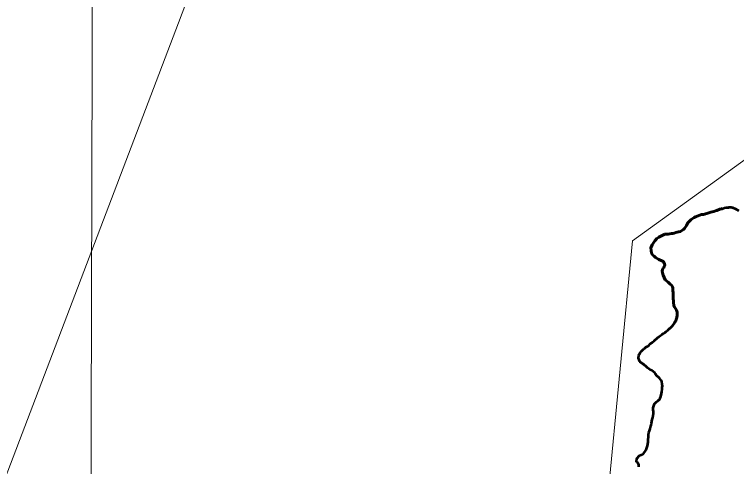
# Model space of a CAD drawing. Extents: x 553962 to 842807, y 8883888 to 9032388.
# Drawn here: x 802095 to 804528, y 9021760 to 9023285 of the extents above; entities that cross this region are included whole.
import ezdxf

# ---------------------------------------------------------------- set-up
doc = ezdxf.new("R2010")
doc.units = 0
doc.header["$LTSCALE"] = 160
doc.linetypes.add('LONG_DASH_SHORT_DASH', pattern=[9.9, 6, -1.2, 1.5, -1.2])
doc.layers.add('60', color=7, linetype='Continuous', lineweight=13)

msp = doc.modelspace()

# ---------------------------------------------------------------- linework, layer by layer
at = {"layer": '60'}
for points in [[(813588.8, 9019569.9), (808956.8, 9022565.9), (806943.1, 9023390.6), (805775.2, 9024438.3), (803856.8, 9024532), (802687.1, 9023361.7), (801938.5, 9021395.6), (799505.5, 9019476.3)], [(802359.2, 9023957.9), (802336.2, 9015740), (802314.5, 9008398.2)], [(802447, 9019708.3), (804094.7, 9021658), (804178.2, 9022521.5), (804581.9, 9022814), (805055.1, 9023064.7), (805715.2, 9022205.2), (806111.1, 9021175.4), (807365.8, 9021783.4), (807811.3, 9021671.9), (808187.1, 9021100.9), (809649.7, 9020412.6), (810344.7, 9019680.4)], [(804535.6, 9022622.4), (804524.4, 9022629.8), (804514.4, 9022634.3), (804513.3, 9022634.6), (804510.2, 9022634.9), (804503.5, 9022634.9), (804501.5, 9022634.6), (804493, 9022633.9), (804487.9, 9022633), (804482.7, 9022631.1), (804478.4, 9022629.6), (804472.3, 9022628), (804462.2, 9022624.3), (804457, 9022622.9), (804451.8, 9022621), (804446.3, 9022619.3), (804441.4, 9022618.3), (804431.5, 9022615.2), (804420.9, 9022611.3), (804418.8, 9022610.9), (804410.5, 9022610.2), (804390.3, 9022602.6), (804385.2, 9022600.3), (804374.9, 9022593.5), (804371, 9022589.6), (804367.8, 9022585.4), (804364.6, 9022581.8), (804359.4, 9022573.1), (804353.3, 9022563.8), (804349.1, 9022559.6), (804344.4, 9022556.5), (804339.4, 9022553.4), (804334.1, 9022551.7), (804332.3, 9022551.6), (804324, 9022550.3), (804318.5, 9022548), (804313.5, 9022546.8), (804308.9, 9022545.9), (804303.2, 9022545.4), (804297.8, 9022544.2), (804287.1, 9022543.7)], [(804287.1, 9022543.7), (804266.2, 9022534.2), (804259.7, 9022529.3), (804258.5, 9022528.7), (804258, 9022526.7), (804256.1, 9022525), (804253.5, 9022521.1), (804248.6, 9022514.9), (804246.2, 9022511.6), (804243.8, 9022508.5), (804240.4, 9022500.6), (804239.9, 9022499.9), (804240.8, 9022486.7), (804241.5, 9022482.1), (804242.9, 9022478.2), (804246.6, 9022473.2), (804250.6, 9022469.7), (804255.7, 9022465.2), (804260.6, 9022461.6), (804266.3, 9022458.2), (804276.4, 9022454.6), (804279.8, 9022453.2), (804282.6, 9022451.2), (804285.8, 9022444.3), (804286.4, 9022440), (804285.9, 9022435.9), (804285.6, 9022435.2), (804284.2, 9022433.8), (804283.5, 9022431.8), (804279.8, 9022427), (804279.3, 9022425.7), (804278.5, 9022424.8), (804277.5, 9022418.9), (804279.2, 9022413.3)], [(804279.2, 9022413.3), (804281.5, 9022405.8), (804284.9, 9022398.1)], [(804284.9, 9022398.1), (804288.3, 9022390.5), (804298, 9022382.3), (804304.9, 9022375.3), (804308.8, 9022372.1), (804311.4, 9022368.3), (804311.6, 9022367.1), (804312.2, 9022366.7), (804313.1, 9022362.7), (804313.5, 9022358.6), (804314.1, 9022355.3), (804314.2, 9022352.1), (804314.8, 9022348.8), (804314.8, 9022345.7), (804314.5, 9022342.5), (804314.8, 9022338.4), (804314.9, 9022326), (804316.2, 9022319.5), (804316.2, 9022313.1), (804317.2, 9022303.6), (804318.5, 9022300.2), (804319.5, 9022298.8), (804322.1, 9022293.8), (804325.9, 9022287.5), (804327.8, 9022281.2), (804328.2, 9022278.2), (804327.9, 9022274.6), (804327.9, 9022271.3), (804326.6, 9022263.4), (804325.7, 9022260), (804324.5, 9022256), (804323.5, 9022252.2), (804321.9, 9022248.8), (804320.9, 9022246.9), (804316.6, 9022241.3), (804315.5, 9022239.6), (804314.2, 9022237.1), (804312.7, 9022235), (804308.3, 9022230.2), (804306.8, 9022229), (804304.2, 9022227.3), (804302.5, 9022225.8), (804301, 9022224.7), (804298.5, 9022222.4), (804297.2, 9022220.7), (804291.4, 9022216.1), (804289.1, 9022213.9), (804286.9, 9022212), (804282.4, 9022208.8), (804277.1, 9022205.5), (804270.7, 9022200.8), (804268, 9022199.2), (804253.1, 9022186.8), (804250.8, 9022184.5), (804245, 9022180), (804242.7, 9022177.7), (804237.7, 9022173.6), (804234.2, 9022170.2), (804232.7, 9022169), (804229.2, 9022166.8), (804227.1, 9022165.6), (804224.8, 9022164), (804222.6, 9022162.7), (804218.7, 9022158.8), (804215.3, 9022156.4), (804213.6, 9022154.7), (804209.9, 9022151.8), (804208.7, 9022150.7), (804207.1, 9022148.1), (804203.3, 9022143.6), (804200.4, 9022138.7), (804199.1, 9022134.7), (804198.2, 9022128.3), (804198.2, 9022125.7)], [(804198.2, 9022125.7), (804202, 9022114.2), (804202.4, 9022113.3), (804214.6, 9022105.4), (804215, 9022104.5), (804217.2, 9022103), (804223.3, 9022097.7), (804227.8, 9022093.7), (804232.5, 9022090.3), (804237.8, 9022087), (804242.7, 9022083.7), (804252.7, 9022076.3), (804254.8, 9022072.5), (804256.7, 9022071.1), (804256.8, 9022069.6), (804257.6, 9022069.4), (804257.8, 9022068.7), (804268.8, 9022058.2), (804272.6, 9022053.8), (804275.6, 9022049.1), (804276.4, 9022048), (804278.1, 9022037.4), (804278.8, 9022032), (804278.2, 9022027), (804278.2, 9022021.7), (804276.9, 9022011.7), (804275.9, 9022006.3), (804273.6, 9021996.7), (804271.5, 9021991.1), (804268.4, 9021986.7), (804268.2, 9021985.7), (804266.9, 9021985.4), (804262, 9021980.2), (804258.9, 9021978.1)], [(804258.9, 9021978.1), (804251.5, 9021971.2), (804247.8, 9021958.4), (804247.8, 9021952), (804248.4, 9021945.4), (804248.5, 9021939.3), (804247.6, 9021932.9), (804245.9, 9021926.1), (804243.7, 9021919.4), (804241.2, 9021907), (804240.5, 9021900.3), (804238.6, 9021894.1), (804237, 9021887.7), (804234.5, 9021881.1), (804232.9, 9021874.8), (804232, 9021868.4), (804232, 9021862), (804230.8, 9021849.3), (804230.7, 9021842.6), (804228.2, 9021830.1), (804226.3, 9021823.5), (804224, 9021817), (804213.3, 9021802.2), (804212.4, 9021801.7), (804201.3, 9021797.7), (804192, 9021787.2), (804191.4, 9021776.6), (804194, 9021773.9), (804196.3, 9021771.1), (804197.5, 9021767.7), (804199, 9021766.1), (804199.1, 9021765.5), (804199.1, 9021760.6), (804198.7, 9021759.4)]]:
    msp.add_lwpolyline(points, dxfattribs=at)
at = {"layer": '60', "lineweight": 53}
for points in [[(804287.1, 9022543.7), (804297.8, 9022544.2), (804303.2, 9022545.4), (804308.9, 9022545.9), (804313.5, 9022546.8), (804318.5, 9022548), (804324, 9022550.3), (804332.3, 9022551.6), (804334.1, 9022551.7), (804339.4, 9022553.4), (804344.4, 9022556.5), (804349.1, 9022559.6), (804353.3, 9022563.8), (804359.4, 9022573.1), (804364.6, 9022581.8), (804367.8, 9022585.4), (804371, 9022589.6), (804374.9, 9022593.5), (804385.2, 9022600.3), (804390.3, 9022602.6), (804410.5, 9022610.2), (804418.8, 9022610.9), (804420.9, 9022611.3), (804431.5, 9022615.2), (804441.4, 9022618.3), (804446.3, 9022619.3), (804451.8, 9022621), (804457, 9022622.9), (804462.2, 9022624.3), (804472.3, 9022628), (804478.4, 9022629.6), (804482.7, 9022631.1), (804487.9, 9022633), (804493, 9022633.9), (804501.5, 9022634.6), (804503.5, 9022634.9), (804510.2, 9022634.9), (804513.3, 9022634.6), (804514.4, 9022634.3), (804524.4, 9022629.8), (804535.6, 9022622.4)], [(804279.2, 9022413.3), (804277.5, 9022418.9), (804278.5, 9022424.8), (804279.3, 9022425.7), (804279.8, 9022427), (804283.5, 9022431.8), (804284.2, 9022433.8), (804285.6, 9022435.2), (804285.9, 9022435.9), (804286.4, 9022440), (804285.8, 9022444.3), (804282.6, 9022451.2), (804279.8, 9022453.2), (804276.4, 9022454.6), (804266.3, 9022458.2), (804260.6, 9022461.6), (804255.7, 9022465.2), (804250.6, 9022469.7), (804246.6, 9022473.2), (804242.9, 9022478.2), (804241.5, 9022482.1), (804240.8, 9022486.7), (804239.9, 9022499.9), (804240.4, 9022500.6), (804243.8, 9022508.5), (804246.2, 9022511.6), (804248.6, 9022514.9), (804253.5, 9022521.1), (804256.1, 9022525), (804258, 9022526.7), (804258.5, 9022528.7), (804259.7, 9022529.3), (804266.2, 9022534.2), (804287.1, 9022543.7)], [(804284.9, 9022398.1), (804281.5, 9022405.8), (804279.2, 9022413.3)], [(804198.2, 9022125.7), (804198.2, 9022128.3), (804199.1, 9022134.7), (804200.4, 9022138.7), (804203.3, 9022143.6), (804207.1, 9022148.1), (804208.7, 9022150.7), (804209.9, 9022151.8), (804213.6, 9022154.7), (804215.3, 9022156.4), (804218.7, 9022158.8), (804222.6, 9022162.7), (804224.8, 9022164), (804227.1, 9022165.6), (804229.2, 9022166.8), (804232.7, 9022169), (804234.2, 9022170.2), (804237.7, 9022173.6), (804242.7, 9022177.7), (804245, 9022180), (804250.8, 9022184.5), (804253.1, 9022186.8), (804268, 9022199.2), (804270.7, 9022200.8), (804277.1, 9022205.5), (804282.4, 9022208.8), (804286.9, 9022212), (804289.1, 9022213.9), (804291.4, 9022216.1), (804297.2, 9022220.7), (804298.5, 9022222.4), (804301, 9022224.7), (804302.5, 9022225.8), (804304.2, 9022227.3), (804306.8, 9022229), (804308.3, 9022230.2), (804312.7, 9022235), (804314.2, 9022237.1), (804315.5, 9022239.6), (804316.6, 9022241.3), (804320.9, 9022246.9), (804321.9, 9022248.8), (804323.5, 9022252.2), (804324.5, 9022256), (804325.7, 9022260), (804326.6, 9022263.4), (804327.9, 9022271.3), (804327.9, 9022274.6), (804328.2, 9022278.2), (804327.8, 9022281.2), (804325.9, 9022287.5), (804322.1, 9022293.8), (804319.5, 9022298.8), (804318.5, 9022300.2), (804317.2, 9022303.6), (804316.2, 9022313.1), (804316.2, 9022319.5), (804314.9, 9022326), (804314.8, 9022338.4), (804314.5, 9022342.5), (804314.8, 9022345.7), (804314.8, 9022348.8), (804314.2, 9022352.1), (804314.1, 9022355.3), (804313.5, 9022358.6), (804313.1, 9022362.7), (804312.2, 9022366.7), (804311.6, 9022367.1), (804311.4, 9022368.3), (804308.8, 9022372.1), (804304.9, 9022375.3), (804298, 9022382.3), (804288.3, 9022390.5), (804284.9, 9022398.1)], [(804258.9, 9021978.1), (804262, 9021980.2), (804266.9, 9021985.4), (804268.2, 9021985.7), (804268.4, 9021986.7), (804271.5, 9021991.1), (804273.6, 9021996.7), (804275.9, 9022006.3), (804276.9, 9022011.7), (804278.2, 9022021.7), (804278.2, 9022027), (804278.8, 9022032), (804278.1, 9022037.4), (804276.4, 9022048), (804275.6, 9022049.1), (804272.6, 9022053.8), (804268.8, 9022058.2), (804257.8, 9022068.7), (804257.6, 9022069.4), (804256.8, 9022069.6), (804256.7, 9022071.1), (804254.8, 9022072.5), (804252.7, 9022076.3), (804242.7, 9022083.7), (804237.8, 9022087), (804232.5, 9022090.3), (804227.8, 9022093.7), (804223.3, 9022097.7), (804217.2, 9022103), (804215, 9022104.5), (804214.6, 9022105.4), (804202.4, 9022113.3), (804202, 9022114.2), (804198.2, 9022125.7)], [(804198.7, 9021759.4), (804199.1, 9021760.6), (804199.1, 9021765.5), (804199, 9021766.1), (804197.5, 9021767.7), (804196.3, 9021771.1), (804194, 9021773.9), (804191.4, 9021776.6), (804192, 9021787.2), (804201.3, 9021797.7), (804212.4, 9021801.7), (804213.3, 9021802.2), (804224, 9021817), (804226.3, 9021823.5), (804228.2, 9021830.1), (804230.7, 9021842.6), (804230.8, 9021849.3), (804232, 9021862), (804232, 9021868.4), (804232.9, 9021874.8), (804234.5, 9021881.1), (804237, 9021887.7), (804238.6, 9021894.1), (804240.5, 9021900.3), (804241.2, 9021907), (804243.7, 9021919.4), (804245.9, 9021926.1), (804247.6, 9021932.9), (804248.5, 9021939.3), (804248.4, 9021945.4), (804247.8, 9021952), (804247.8, 9021958.4), (804251.5, 9021971.2), (804258.9, 9021978.1)]]:
    msp.add_lwpolyline(points, dxfattribs=at)
at = {"layer": '60', "linetype": 'LONG_DASH_SHORT_DASH', "lineweight": 60}
for points in [[(804287.1, 9022543.7), (804297.8, 9022544.2), (804303.2, 9022545.4), (804308.9, 9022545.9), (804313.5, 9022546.8), (804318.5, 9022548), (804324, 9022550.3), (804332.3, 9022551.6), (804334.1, 9022551.7), (804339.4, 9022553.4), (804344.4, 9022556.5), (804349.1, 9022559.6), (804353.3, 9022563.8), (804359.4, 9022573.1), (804364.6, 9022581.8), (804367.8, 9022585.4), (804371, 9022589.6), (804374.9, 9022593.5), (804385.2, 9022600.3), (804390.3, 9022602.6), (804410.5, 9022610.2), (804418.8, 9022610.9), (804420.9, 9022611.3), (804431.5, 9022615.2), (804441.4, 9022618.3), (804446.3, 9022619.3), (804451.8, 9022621), (804457, 9022622.9), (804462.2, 9022624.3), (804472.3, 9022628), (804478.4, 9022629.6), (804481.1, 9022630.5)], [(804279.2, 9022413.3), (804277.5, 9022418.9), (804278.5, 9022424.8), (804279.3, 9022425.7), (804279.8, 9022427), (804283.5, 9022431.8), (804284.2, 9022433.8), (804285.6, 9022435.2), (804285.9, 9022435.9), (804286.4, 9022440), (804285.8, 9022444.3), (804282.6, 9022451.2), (804279.8, 9022453.2), (804276.4, 9022454.6), (804266.3, 9022458.2), (804260.6, 9022461.6), (804255.7, 9022465.2), (804250.6, 9022469.7), (804246.6, 9022473.2), (804242.9, 9022478.2), (804241.5, 9022482.1), (804240.8, 9022486.7), (804239.9, 9022499.9), (804240.4, 9022500.6), (804243.8, 9022508.5), (804246.2, 9022511.6), (804248.6, 9022514.9), (804253.5, 9022521.1), (804256.1, 9022525), (804258, 9022526.7), (804258.5, 9022528.7), (804259.7, 9022529.3), (804266.2, 9022534.2), (804287.1, 9022543.7)], [(804284.9, 9022398.1), (804281.5, 9022405.8), (804279.2, 9022413.3)], [(804316.6, 9022241.3), (804320.9, 9022246.9), (804321.9, 9022248.8), (804323.5, 9022252.2), (804324.5, 9022256), (804325.7, 9022260), (804326.6, 9022263.4), (804327.9, 9022271.3), (804327.9, 9022274.6), (804328.2, 9022278.2), (804327.8, 9022281.2), (804325.9, 9022287.5), (804322.1, 9022293.8), (804319.5, 9022298.8), (804318.5, 9022300.2), (804317.2, 9022303.6), (804316.2, 9022313.1), (804316.2, 9022319.5), (804314.9, 9022326), (804314.8, 9022338.4), (804314.5, 9022342.5), (804314.8, 9022345.7), (804314.8, 9022348.8), (804314.2, 9022352.1), (804314.1, 9022355.3), (804313.5, 9022358.6), (804313.1, 9022362.7), (804312.2, 9022366.7), (804311.6, 9022367.1), (804311.4, 9022368.3), (804308.8, 9022372.1), (804304.9, 9022375.3), (804298, 9022382.3), (804288.3, 9022390.5), (804284.9, 9022398.1)]]:
    msp.add_lwpolyline(points, dxfattribs=at)

doc.saveas('drawing.dxf')
